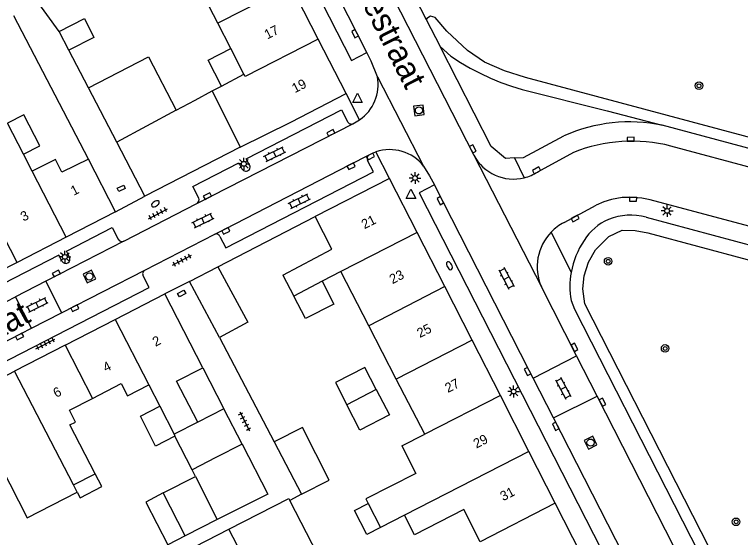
# Model space of a CAD drawing. Extents: x 132994 to 136000, y 393499 to 395512.
# Drawn here: x 133077.8 to 133154, y 395376.4 to 395431.3 of the extents above; entities that cross this region are included whole.
import ezdxf

# ---------------------------------------------------------------- set-up
doc = ezdxf.new("R2010")
doc.units = 0
for name, color, linetype in [('gg-afsc-erfafscheiding', 7, 'Continuous'), ('gg-afsc-muur', 7, 'Continuous'), ('gg-anno-huisnummerreeks BGT', 7, 'Continuous'), ('gg-anno-openbare ruimte label', 7, 'Continuous'), ('gg-bbg-bijgebouw', 7, 'Continuous'), ('gg-bbg-gedigitaliseerde bebouwing', 7, 'Continuous'), ('gg-bbg-gedigitaliseerde bijgebouw', 7, 'Continuous'), ('gg-bbg-hoofdgebouw', 7, 'Continuous'), ('gg-bbg-luifel en loopbrug', 7, 'Continuous'), ('gg-bbg-tussenscheiding', 7, 'Continuous'), ('gg-knt-verharding', 7, 'Continuous'), ('gg-knt-verharding nz', 7, 'Continuous'), ('gt-grn-groengrens', 7, 'Continuous'), ('gt-grn-weggrens', 7, 'Continuous'), ('gt-symb-boom', 7, 'Continuous'), ('gt-symb-brandkraan', 7, 'Continuous'), ('gt-symb-klinker verharding', 7, 'Continuous'), ('gt-symb-kolk', 7, 'Continuous'), ('gt-symb-kolk center center', 7, 'Continuous'), ('gt-symb-lichtmast', 7, 'Continuous'), ('gt-symb-rioolschacht', 7, 'Continuous'), ('gt-symb-tegel verharding', 7, 'Continuous'), ('gt-symb-waterafsluiter', 7, 'Continuous')]:
    doc.layers.add(name, color=color, linetype=linetype)

# ---------------------------------------------------------------- blocks, each defined once
blk = doc.blocks.new('gt0-LMAST')
at = {"layer": 'gt-symb-lichtmast'}
for p, q in [((-0.182, 0.173), (-0.447, 0.438)), ((-0.005, 0.246), (-0.005, 0.621)), ((0.172, 0.173), (0.437, 0.438)), ((-0.255, -0.004), (-0.63, -0.004)), ((-0.182, -0.181), (-0.447, -0.446)), ((-0.005, -0.254), (-0.005, -0.629)), ((0.437, -0.446), (0.172, -0.181)), ((0.245, -0.004), (0.62, -0.004))]:
    blk.add_line(p, q, dxfattribs=at)
blk.add_circle((-0.005, -0.004), 0.25, dxfattribs=at)
blk = doc.blocks.new('gt0-KOLKCC')
at = {"layer": 'gt-symb-kolk center center'}
blk.add_lwpolyline([(-0.375, 0.2), (0.375, 0.2), (0.375, -0.2), (-0.375, -0.2)], close=True, dxfattribs=at)
blk = doc.blocks.new('gt0-BR')
at = {"layer": 'gt-symb-brandkraan'}
for centre, radius, start, end in [((-0.244, 0), 0.206, 107.56694, 252.43307), ((0.599, -2.664), 3, 106.89205, 107.56694), ((0, -0.691), 0.938, 73.10799, 106.89205), ((-0.599, -2.664), 3, 72.43309, 73.10799), ((0.244, 0), 0.206, 287.56695, 72.43309), ((0.599, 2.664), 3, 252.43307, 253.10797), ((0, 0.691), 0.938, 253.10797, 286.89206), ((-0.599, 2.664), 3, 286.89206, 287.56695)]:
    blk.add_arc(centre, radius, start, end, dxfattribs=at)
blk = doc.blocks.new('gt0-TEG1')
at = {"layer": 'gt-symb-tegel verharding'}
for p, q in [((-1.125, 0), (1.125, 0)), ((-0.9, -0.25), (-0.9, 0.25)), ((-0.45, -0.25), (-0.45, 0.25)), ((0, -0.25), (0, 0.25)), ((0.45, -0.25), (0.45, 0.25)), ((0.9, -0.25), (0.9, 0.25))]:
    blk.add_line(p, q, dxfattribs=at)
blk = doc.blocks.new('gt0-KL1')
at = {"layer": 'gt-symb-klinker verharding'}
for p, q in [((-1.15, 0.3), (1.15, 0.3)), ((-1, -0.3), (-1, 0.3)), ((-0.5, 0.3), (-0.5, 0.45)), ((0, -0.3), (0, 0.3)), ((0.5, 0.3), (0.5, 0.45)), ((1, -0.3), (1, 0.3)), ((-1.15, -0.3), (1.15, -0.3)), ((-0.5, -0.45), (-0.5, -0.3)), ((0.5, -0.45), (0.5, -0.3))]:
    blk.add_line(p, q, dxfattribs=at)
blk = doc.blocks.new('gt0-KOLK')
at = {"layer": 'gt-symb-kolk'}
blk.add_lwpolyline([(0, 0), (0.375, 0), (0.375, 0.4), (-0.375, 0.4), (-0.375, 0), (0, 0)], dxfattribs=at)
blk = doc.blocks.new('gt0-RS')
at = {"layer": 'gt-symb-rioolschacht'}
blk.add_lwpolyline([(-0.5, -0.5), (0.5, -0.5), (0.5, 0.5), (-0.5, 0.5)], close=True, dxfattribs=at)
blk.add_circle((0, 0), 0.375, dxfattribs=at)
blk = doc.blocks.new('gt0-WAFSL')
at = {"layer": 'gt-symb-waterafsluiter'}
for p, q in [((-0.5, -0.333), (0, 0.667)), ((0, 0.667), (0.5, -0.333)), ((0.5, -0.333), (-0.5, -0.333))]:
    blk.add_line(p, q, dxfattribs=at)
blk = doc.blocks.new('gt0-BOOM')
at = {"layer": 'gt-symb-boom'}
for radius in [0.4, 0.2]:
    blk.add_circle((0, 0), radius, dxfattribs=at)

msp = doc.modelspace()

# ---------------------------------------------------------------- linework, layer by layer
at = {"layer": 'gg-afsc-erfafscheiding'}
for p, q in [((133082.5, 395429.472), (133078.548, 395434.941)), ((133085.56, 395416.079), (133077.739, 395431.133)), ((133085.587, 395423.554), (133083.525, 395427.507)), ((133099.33, 395397.38), (133105.059, 395386.409)), ((133097.581, 395394.186), (133099.791, 395389.888)), ((133107.93, 395380.911), (133106.714, 395380.273))]:
    msp.add_line(p, q, dxfattribs=at)
at = {"layer": 'gg-afsc-muur'}
msp.add_line((133099.161, 395404.764), (133109.37, 395410.05), dxfattribs=at)
at = {"layer": 'gg-bbg-bijgebouw'}
for p, q in [((133088.535, 395417.868), (133085.587, 395423.554)), ((133091.48, 395412.19), (133088.535, 395417.868)), ((133101.51, 395417.32), (133091.48, 395412.19)), ((133096.159, 395403.248), (133099.161, 395404.764)), ((133099.33, 395397.38), (133096.159, 395403.248)), ((133095.629, 395374.851), (133100.309, 395377.252))]:
    msp.add_line(p, q, dxfattribs=at)
msp.add_lwpolyline([(133099.161, 395404.764), (133102.286, 395398.977), (133099.33, 395397.38)], dxfattribs=at)
at = {"layer": 'gg-bbg-gedigitaliseerde bebouwing'}
for p, q in [((133099.155, 395430.336), (133096.198, 395436.113)), ((133100.507, 395427.697), (133099.155, 395430.336)), ((133101.887, 395425.003), (133100.507, 395427.697)), ((133098.55, 395423.231), (133099.521, 395423.751)), ((133079.664, 395414.811), (133078.751, 395416.594)), ((133082.098, 395416.056), (133079.664, 395414.811)), ((133112.06, 395404.281), (133110.099, 395403.268)), ((133114.992, 395398.603), (133112.06, 395404.281)), ((133105.98, 395403.915), (133107.139, 395401.712)), ((133117.882, 395393.007), (133114.992, 395398.603)), ((133120.868, 395387.225), (133117.882, 395393.007)), ((133091.899, 395392.384), (133093.049, 395390.144)), ((133097.036, 395388.48), (133094.558, 395387.206)), ((133118.475, 395385.989), (133120.868, 395387.225)), ((133084.009, 395381.891), (133086.272, 395383.058)), ((133084.395, 395381.146), (133084.009, 395381.891)), ((133110.979, 395372.018), (133106.714, 395380.273)), ((133114.94, 395379.962), (133116.233, 395377.433)), ((133118.738, 395378.713), (133116.233, 395377.433))]:
    msp.add_line(p, q, dxfattribs=at)
for points in [[(133097.036, 395388.48), (133094.829, 395392.771), (133097.581, 395394.186)], [(133085.985, 395390.977), (133089.001, 395392.528), (133089.665, 395391.236), (133091.899, 395392.384)], [(133086.272, 395383.058), (133083.63, 395388.2), (133084.204, 395388.495), (133083.567, 395389.734), (133085.985, 395390.977)], [(133118.475, 395385.989), (133119.946, 395383.111), (133114.701, 395380.43), (133114.94, 395379.962)], [(133075.478, 395385.59), (133079.147, 395378.446), (133084.395, 395381.146)], [(133126.7, 395375.931), (133124.957, 395379.308), (133119.805, 395376.647), (133118.738, 395378.713)]]:
    msp.add_lwpolyline(points, dxfattribs=at)
at = {"layer": 'gg-bbg-gedigitaliseerde bijgebouw'}
for p, q in [((133096.781, 395422.284), (133098.55, 395423.231)), ((133094.785, 395421.215), (133096.781, 395422.284)), ((133094.558, 395387.206), (133094.653, 395387.021)), ((133105.059, 395386.409), (133107.93, 395380.911)), ((133096.809, 395382.769), (133096.451, 395383.476)), ((133093.424, 395381.053), (133096.809, 395382.769)), ((133095.712, 395376.54), (133093.424, 395381.053)), ((133099.089, 395378.252), (133095.712, 395376.54))]:
    msp.add_line(p, q, dxfattribs=at)
for points in [[(133085.587, 395423.554), (133091.88, 395426.817), (133094.785, 395421.215)], [(133078.751, 395416.594), (133080.463, 395417.47), (133078.789, 395420.74), (133077.072, 395419.861)], [(133110.099, 395403.268), (133111.333, 395400.879), (133108.361, 395399.345), (133107.139, 395401.712)], [(133115.776, 395391.913), (133114.58, 395394.229), (133111.491, 395392.634), (133112.691, 395390.31)], [(133115.776, 395391.913), (133117.155, 395389.244), (133114.065, 395387.649), (133112.691, 395390.31)], [(133094.653, 395387.021), (133092.62, 395385.977), (133091.016, 395389.1), (133093.049, 395390.144)], [(133107.93, 395380.911), (133110.85, 395382.404), (133108.027, 395387.926), (133105.059, 395386.409)], [(133101.7, 395386.175), (133098.948, 395384.76), (133096.451, 395383.476)], [(133101.7, 395386.175), (133104.391, 395380.94), (133099.089, 395378.252)]]:
    msp.add_lwpolyline(points, dxfattribs=at)
at = {"layer": 'gg-bbg-hoofdgebouw'}
for p, q in [((133109.692, 395428.67), (133106.833, 395434.257)), ((133112.61, 395422.97), (133109.692, 395428.67)), ((133099.521, 395423.751), (133101.887, 395425.003)), ((133106.8, 395419.96), (133112.61, 395422.97)), ((133101.51, 395417.32), (133106.8, 395419.96)), ((133088.41, 395410.54), (133085.56, 395416.079)), ((133117.18, 395414.05), (133109.37, 395410.05)), ((133120.07, 395408.388), (133117.18, 395414.05)), ((133088.41, 395410.54), (133083.221, 395407.878)), ((133122.962, 395402.722), (133120.07, 395408.388)), ((133083.221, 395407.878), (133078.071, 395405.235)), ((133078.071, 395405.235), (133072.92, 395402.592)), ((133125.841, 395397.08), (133122.962, 395402.722)), ((133088.366, 395399.263), (133093.59, 395401.95)), ((133097.581, 395394.186), (133093.59, 395401.95)), ((133083.117, 395396.563), (133088.366, 395399.263)), ((133128.806, 395391.27), (133125.841, 395397.08)), ((133083.117, 395396.563), (133077.814, 395393.836)), ((133072.617, 395391.163), (133077.814, 395393.836)), ((133131.806, 395385.393), (133128.806, 395391.27)), ((133134.57, 395379.977), (133131.806, 395385.393)), ((133137.564, 395374.111), (133134.57, 395379.977))]:
    msp.add_line(p, q, dxfattribs=at)
for points in [[(133085.56, 395416.079), (133082.771, 395414.697), (133082.098, 395416.056)], [(133105.98, 395403.915), (133111.134, 395406.626), (133109.37, 395410.05)], [(133100.309, 395377.252), (133106.605, 395380.483), (133106.714, 395380.273)]]:
    msp.add_lwpolyline(points, dxfattribs=at)
at = {"layer": 'gg-bbg-luifel en loopbrug'}
for p, q in [((133083.525, 395427.507), (133082.5, 395429.472)), ((133099.791, 395389.888), (133097.036, 395388.48)), ((133101.7, 395386.175), (133099.791, 395389.888)), ((133096.451, 395383.476), (133094.653, 395387.021)), ((133095.712, 395376.54), (133093.885, 395375.614))]:
    msp.add_line(p, q, dxfattribs=at)
for points in [[(133082.5, 395429.472), (133085.141, 395430.823), (133086.15, 395428.851), (133083.525, 395427.507)], [(133099.521, 395423.751), (133098.126, 395426.478), (133100.507, 395427.697)], [(133084.395, 395381.146), (133084.7, 395380.553), (133086.962, 395381.716), (133086.272, 395383.058)], [(133093.424, 395381.053), (133091.576, 395380.103), (133093.885, 395375.614)], [(133116.233, 395377.433), (133114.8, 395376.7), (133113.507, 395379.229), (133114.94, 395379.962)]]:
    msp.add_lwpolyline(points, dxfattribs=at)
at = {"layer": 'gg-bbg-tussenscheiding'}
for p, q in [((133106.833, 395434.257), (133099.155, 395430.336)), ((133098.55, 395423.231), (133101.51, 395417.32)), ((133094.785, 395421.215), (133088.535, 395417.868)), ((133078.751, 395416.594), (133077.072, 395419.861)), ((133083.221, 395407.878), (133079.664, 395414.811)), ((133078.071, 395405.235), (133075.277, 395410.676)), ((133120.07, 395408.388), (133112.06, 395404.281)), ((133110.099, 395403.268), (133107.139, 395401.712)), ((133122.962, 395402.722), (133114.992, 395398.603)), ((133088.366, 395399.263), (133091.899, 395392.384)), ((133125.841, 395397.08), (133117.882, 395393.007)), ((133083.117, 395396.563), (133085.985, 395390.977)), ((133084.009, 395381.891), (133077.814, 395393.836)), ((133115.776, 395391.913), (133112.691, 395390.31)), ((133128.806, 395391.27), (133120.868, 395387.225)), ((133093.049, 395390.144), (133094.558, 395387.206)), ((133131.806, 395385.393), (133118.738, 395378.713)), ((133096.809, 395382.769), (133099.089, 395378.252)), ((133134.57, 395379.977), (133126.7, 395375.931)), ((133103.833, 395370.467), (133100.309, 395377.252))]:
    msp.add_line(p, q, dxfattribs=at)
msp.add_lwpolyline([(133109.692, 395428.67), (133102.016, 395424.752), (133101.887, 395425.003)], dxfattribs=at)
at = {"layer": 'gg-knt-verharding'}
for p, q in [((133099.954, 395467.477), (133126.028, 395416.511)), ((133119.044, 395434.613), (133121.024, 395430.737)), ((133121.024, 395430.737), (133122.479, 395427.888)), ((133167.089, 395413.929), (133145.788, 395419.633)), ((133166.603, 395412.113), (133146.694, 395417.456)), ((133136.497, 395416.774), (133132.702, 395414.728)), ((133089.274, 395407.462), (133096.935, 395411.412)), ((133135.492, 395409.43), (133138.873, 395411.247)), ((133144.097, 395409.987), (133160.331, 395405.623)), ((133091.473, 395404.416), (133098.83, 395408.194)), ((133081.09, 395403.269), (133082.754, 395399.948)), ((133096.159, 395403.248), (133093.59, 395401.95)), ((133136.811, 395395.445), (133133.109, 395402.689)), ((133079.604, 395398.336), (133077.897, 395401.618)), ((133132.265, 395393.095), (133136.811, 395395.445)), ((133138.97, 395391.218), (133136.811, 395395.445)), ((133134.387, 395388.925), (133132.265, 395393.095)), ((133134.387, 395388.925), (133138.97, 395391.218)), ((133147.067, 395375.376), (133138.97, 395391.218))]:
    msp.add_line(p, q, dxfattribs=at)
for points in [[(133094.574, 395466.786), (133092.957, 395465.99), (133113.177, 395426.442), (133114.792, 395427.278)], [(133115.907, 395424.724), (133115.249, 395426.37), (133114.792, 395427.278)], [(133130.295, 395416.21), (133129.349, 395416.16), (133127.829, 395417.414), (133122.479, 395427.888)], [(133102.49, 395415.453), (133102.139, 395416.095), (133112.144, 395421.258), (133112.769, 395420.017)], [(133113.315, 395419.796), (133113.683, 395419.982), (133114.03, 395420.199)], [(133130.295, 395416.21), (133131.241, 395416.259), (133135.483, 395418.512)], [(133115.023, 395416.515), (133115.381, 395416.693), (133115.752, 395416.838)], [(133097.15, 395412.002), (133096.533, 395413.213), (133101.363, 395415.704), (133101.686, 395415.079)], [(133099.368, 395407.967), (133099.998, 395406.779), (133115.499, 395414.748), (133114.868, 395415.951)], [(133120.746, 395415.351), (133121.386, 395414.343), (133121.901, 395413.382)], [(133121.901, 395413.382), (133120.291, 395412.561), (133147.746, 395358.804), (133149.375, 395359.614)], [(133171.51, 395404.943), (133169.223, 395405.351), (133166.292, 395406.012), (133144.543, 395411.814), (133143.654, 395411.997), (133142.75, 395412.072), (133141.604, 395412.044), (133140.475, 395411.844), (133139.66, 395411.594), (133138.873, 395411.247)], [(133083.582, 395405.78), (133083.249, 395406.411), (133088.075, 395408.901), (133088.694, 395407.68)], [(133082.801, 395405.351), (133082.467, 395406.003), (133060.074, 395394.499)], [(133053.601, 395384.454), (133054.228, 395383.223), (133091.938, 395402.629), (133091.317, 395403.828)], [(133136.235, 395401.257), (133136.578, 395400.328), (133157.505, 395359.337)]]:
    msp.add_lwpolyline(points, dxfattribs=at)
for centre, radius, start, end in [((133111.464, 395423.915), 4.516, 304.62556, 10.31645), ((133113.151, 395420.175), 0.413, 202.49889, 293.42866), ((133142.362, 395403.202), 16.784, 78.22133, 114.19536), ((133142.632, 395401.615), 16.354, 75.61886, 112.0339), ((133115.239, 395416.152), 0.422, 120.80255, 208.46384), ((133117.203, 395412.58), 4.498, 38.02561, 108.81182), ((133130.178, 395418.664), 4.676, 207.42307, 284.17094), ((133102.094, 395415.252), 0.444, 203.01255, 26.88071), ((133130.18, 395418.663), 4.674, 284.15771, 302.66003), ((133096.701, 395411.831), 0.48, 299.12859, 20.82724), ((133142.43, 395404.461), 5.749, 113.16036, 147.39586), ((133142.494, 395403.961), 6.236, 75.10351, 111.88932), ((133137.92, 395404.774), 5.251, 117.54379, 135.95042), ((133098.99, 395407.821), 0.405, 21.04959, 113.19743), ((133137.916, 395404.782), 5.243, 135.97995, 203.52465), ((133089.116, 395407.922), 0.486, 209.83772, 288.96361), ((133145.109, 395402.593), 9.013, 146.56549, 169.76123), ((133083.183, 395405.581), 0.446, 211.06051, 26.4991), ((133091.685, 395404.045), 0.427, 119.70546, 210.57732), ((133143.874, 395402.716), 7.777, 169.03399, 190.81)]:
    msp.add_arc(centre, radius, start, end, dxfattribs=at)
at = {"layer": 'gg-knt-verharding nz'}
for p, q in [((133114.792, 395427.278), (133094.574, 395466.786)), ((133096.935, 395411.412), (133113.315, 395419.796)), ((133089.274, 395407.462), (133081.09, 395403.269)), ((133082.754, 395399.948), (133091.473, 395404.416)), ((133081.09, 395403.269), (133077.897, 395401.618)), ((133051.902, 395388.262), (133077.897, 395401.618)), ((133079.604, 395398.336), (133082.754, 395399.948)), ((133149.375, 395359.614), (133134.387, 395388.925))]:
    msp.add_line(p, q, dxfattribs=at)
for points in [[(133098.83, 395408.194), (133099.898, 395408.727), (133113.042, 395415.508), (133115.023, 395416.515)], [(133132.265, 395393.095), (133131.826, 395393.897), (133121.901, 395413.382)], [(133052.998, 395384.631), (133054.384, 395385.333), (133067.631, 395392.175), (133079.604, 395398.336)]]:
    msp.add_lwpolyline(points, dxfattribs=at)
at = {"layer": 'gt-grn-groengrens'}
for points in [[(133168.95, 395413.472), (133169.239, 395414.554), (133131.431, 395424.657), (133129.227, 395425.352), (133127.128, 395426.269), (133125.368, 395427.475), (133123.173, 395429.502), (133121.967, 395430.95), (133121.46, 395431.095), (133121.074, 395430.853), (133121.024, 395430.737)], [(133122.479, 395427.888), (133123.615, 395426.875), (133124.612, 395426.234), (133125.637, 395425.639), (133126.687, 395425.089), (133127.761, 395424.587), (133128.856, 395424.133), (133129.97, 395423.729), (133131.101, 395423.375), (133140.016, 395421.151), (133145.788, 395419.633)], [(133158.604, 395359.898), (133137.681, 395400.882), (133137.452, 395402.456), (133137.596, 395403.831), (133138.055, 395405.279), (133138.802, 395406.557), (133140.201, 395407.957), (133141.6, 395408.632), (133142.951, 395408.608), (133144.277, 395408.343), (133159.931, 395404.135), (133160.331, 395405.623)]]:
    msp.add_lwpolyline(points, dxfattribs=at)
at = {"layer": 'gt-grn-weggrens'}
for p, q in [((133115.907, 395424.724), (133120.746, 395415.351)), ((133114.03, 395420.199), (133112.61, 395422.97)), ((133117.18, 395414.05), (133115.752, 395416.838)), ((133126.028, 395416.511), (133133.109, 395402.689)), ((133130.295, 395416.21), (133131.323, 395414.131)), ((133088.41, 395410.54), (133091.48, 395412.19)), ((133134.146, 395408.425), (133136.239, 395404.195))]:
    msp.add_line(p, q, dxfattribs=at)

# ---------------------------------------------------------------- block references
at = {"layer": 'gt-symb-boom'}
for p in [(133149.659, 395423.774), (133140.122, 395405.366), (133146.105, 395396.219), (133153.555, 395378.025)]:
    msp.add_blockref('gt0-BOOM', p, dxfattribs=at)
at = {"layer": 'gt-symb-brandkraan'}
for p, rotation in [((133092.593, 395411.387), 31.415978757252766), ((133123.459, 395404.893), -61.59064147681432)]:
    msp.add_blockref('gt0-BR', p, dxfattribs=dict(at, rotation=rotation))
at = {"layer": 'gt-symb-klinker verharding'}
for p, rotation in [((133105.114, 395416.609), 26.36005820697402), ((133107.708, 395411.676), 26.36005820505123), ((133097.587, 395409.641), 26.36005820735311), ((133129.447, 395403.584), -62.56418149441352), ((133080.192, 395400.792), 26.36005821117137), ((133135.401, 395392.041), -62.564181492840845)]:
    msp.add_blockref('gt0-KL1', p, dxfattribs=dict(at, rotation=rotation))
at = {"layer": 'gt-symb-kolk'}
for p, rotation in [((133113.73, 395429.335), 117.30778007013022), ((133111.094, 395418.651), 27.128766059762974), ((133142.493, 395417.968), 0.5156480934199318), ((133125.731, 395417.062), -61.69147952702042), ((133115.071, 395416.539), -153.0763746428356), ((133113.042, 395415.508), -152.743128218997), ((133132.702, 395414.728), 28.358963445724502), ((133098.14, 395412.023), 26.872538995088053), ((133122.685, 395411.815), 117.00065470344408), ((133142.75, 395412.072), 177.9361802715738), ((133136.569, 395410.018), -151.38496837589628), ((133099.898, 395408.727), -153.51182146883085), ((133082.288, 395403.889), 27.07775140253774), ((133084.047, 395400.609), -152.92224859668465), ((133078.253, 395397.645), -152.7431282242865), ((133136.407, 395396.243), -63.12746100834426), ((133131.826, 395393.897), 118.69278770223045), ((133139.358, 395390.482), -62.99934529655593), ((133134.794, 395388.138), 117.00065470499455)]:
    msp.add_blockref('gt0-KOLK', p, dxfattribs=dict(at, rotation=rotation))
at = {"layer": 'gt-symb-kolk center center'}
for p, rotation in [((133089.007, 395413.018), 24.03787380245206), ((133095.353, 395401.971), 27.489038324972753)]:
    msp.add_blockref('gt0-KOLKCC', p, dxfattribs=dict(at, rotation=rotation))
at = {"layer": 'gt-symb-lichtmast'}
for p in [(133101.882, 395415.591), (133119.854, 395414.102), (133146.314, 395410.651), (133083.094, 395405.822), (133130.206, 395391.699)]:
    msp.add_blockref('gt0-LMAST', p, dxfattribs=at)
at = {"layer": 'gt-symb-rioolschacht'}
for p, rotation in [((133120.259, 395421.195), -172.35613021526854), ((133085.667, 395403.772), -64.46026718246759), ((133138.273, 395386.336), -153.69130406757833)]:
    msp.add_blockref('gt0-RS', p, dxfattribs=dict(at, rotation=rotation))
at = {"layer": 'gt-symb-tegel verharding'}
for p, rotation in [((133092.857, 395410.354), 27.974729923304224), ((133095.4, 395405.471), 27.974729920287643), ((133081.057, 395396.692), 27.20591684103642), ((133101.961, 395388.561), -62.82026578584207)]:
    msp.add_blockref('gt0-TEG1', p, dxfattribs=dict(at, rotation=rotation))
at = {"layer": 'gt-symb-waterafsluiter'}
for p in [(133113.809, 395422.347), (133119.422, 395412.274)]:
    msp.add_blockref('gt0-WAFSL', p, dxfattribs=at)

# ---------------------------------------------------------------- texts
at = {"layer": 'gg-anno-huisnummerreeks BGT'}
for s, rotation, p in [('17', 27.1, (133104.347, 395428.628)), ('19', 27.1, (133107.234, 395422.988)), ('1', 27.1, (133084.018, 395412.221)), ('3', 27.2, (133078.754, 395409.519)), ('21', 27.1, (133114.54, 395408.713)), ('23', 27.1, (133117.48, 395402.954)), ('25', 27.1, (133120.365, 395397.3)), ('2', 27.2, (133092.61, 395396.385)), ('4', 27.2, (133087.401, 395393.706)), ('27', 27.1, (133123.305, 395391.538)), ('6', 27.2, (133082.184, 395391.023)), ('29', 27.1, (133126.286, 395385.698)), ('31', 27.1, (133129.103, 395380.18))]:
    msp.add_text(s, height=1, rotation=rotation, dxfattribs=at).set_placement(p)
at = {"layer": 'gg-anno-openbare ruimte label'}
for s, rotation, p in [('Kaapkoloniestraat', 296.9, (133106.8, 395447.134)), ('Natalstraat', 28.5, (133065.463, 395391.381))]:
    msp.add_text(s, height=2.5, rotation=rotation, dxfattribs=at).set_placement(p)

doc.saveas('drawing.dxf')
